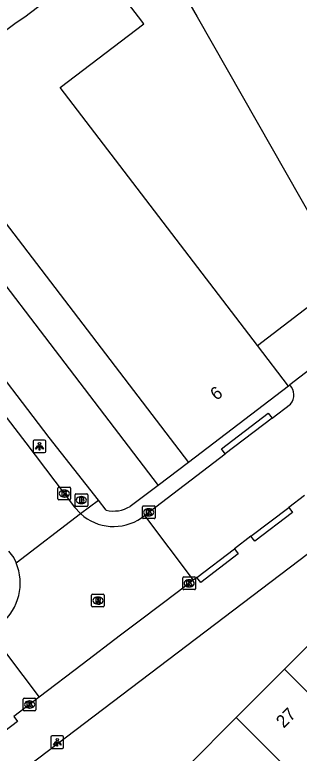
# Model space of a CAD drawing. Extents: x 159961 to 160856, y 382704 to 383353.
# Drawn here: x 160092.3 to 160114.7, y 383191.9 to 383250.2 of the extents above; entities that cross this region are included whole.
import ezdxf

# ---------------------------------------------------------------- set-up
doc = ezdxf.new("R2010")
doc.units = 0
for name, color, linetype in [('IMGEO_Brandkraan', 7, 'Continuous'), ('IMGEO_Groenvoorziening', 7, 'Continuous'), ('IMGEO_Kolk', 7, 'Continuous'), ('IMGEO_Lichtpunt', 7, 'Continuous'), ('IMGEO_Pand', 7, 'Continuous'), ('IMGEO_Pand_nummerreeks', 7, 'Continuous'), ('IMGEO_Rijbaan_lokaal_open', 7, 'Continuous'), ('IMGEO_Rioolput', 7, 'Continuous'), ('IMGEO_Voetpad_open', 7, 'Continuous')]:
    doc.layers.add(name, color=color, linetype=linetype)

msp = doc.modelspace()

# ---------------------------------------------------------------- linework, layer by layer
at = {"layer": 'IMGEO_Brandkraan'}
for p, q in [((160097.005, 383211.429), (160097.005, 383212.281)), ((160097.08, 383212.355), (160097.932, 383212.355)), ((160097.493, 383212.135), (160097.518, 383212.135)), ((160098.006, 383212.281), (160098.006, 383211.429)), ((160097.932, 383211.355), (160097.08, 383211.355)), ((160097.516, 383211.575), (160097.491, 383211.575))]:
    msp.add_line(p, q, dxfattribs=at)
for points in [[(160097.005, 383211.429), (160097.005, 383212.281)], [(160097.08, 383212.355), (160097.932, 383212.355)], [(160097.353, 383212.055), (160097.353, 383211.655), (160097.566, 383211.655)], [(160097.584, 383212.055), (160097.353, 383212.055)], [(160097.532, 383211.974), (160097.478, 383211.974), (160097.478, 383211.898)], [(160097.478, 383211.898), (160097.531, 383211.898)], [(160098.006, 383212.281), (160098.006, 383211.429)], [(160097.932, 383211.355), (160097.08, 383211.355)], [(160097.54, 383211.822), (160097.478, 383211.822), (160097.478, 383211.741)], [(160097.478, 383211.741), (160097.54, 383211.741)]]:
    msp.add_lwpolyline(points, dxfattribs=at)
for centre, radius, start, end in [((160097.082, 383212.279), 0.0765, 91.55205, 178.44795), ((160097.082, 383212.279), 0.0765, 91.55205, 178.44795), ((160097.533, 383211.936), 0.0379, 267.82845, 90.93552), ((160097.588, 383211.91), 0.145, 59.4692, 91.53667), ((160097.613, 383211.957), 0.0922, 285.51372, 58.15012), ((160097.618, 383211.765), 0.105, 301.31148, 78.98903), ((160097.93, 383212.279), 0.0765, 1.55205, 88.44795), ((160097.93, 383212.279), 0.0765, 1.55205, 88.44795), ((160097.082, 383211.431), 0.0765, 181.55205, 268.44795), ((160097.082, 383211.431), 0.0765, 181.55205, 268.44795), ((160097.541, 383211.781), 0.0404, 269.87594, 90.50774), ((160097.572, 383211.906), 0.251, 268.66757, 293.53466), ((160097.93, 383211.431), 0.0765, 271.55205, 358.44795), ((160097.93, 383211.431), 0.0765, 271.55205, 358.44795)]:
    msp.add_arc(centre, radius, start, end, dxfattribs=at)
for centre, major_axis, ratio, start_param, end_param in [((160097.492, 383211.855), (-0.387, 0.002), 0.722429, 4.712389, 7.853982), ((160097.517, 383211.855), (-0.39, 0.002), 0.717154, 1.570796, 4.712389)]:
    msp.add_ellipse(centre, major_axis=major_axis, ratio=ratio, start_param=start_param, end_param=end_param, dxfattribs=at)
at = {"layer": 'IMGEO_Groenvoorziening'}
msp.add_lwpolyline([(160081.782, 383241.525), (160103.571, 383213.022)], dxfattribs=at)
at = {"layer": 'IMGEO_Kolk'}
for p, q in [((160095.66, 383211.948), (160095.66, 383212.8)), ((160095.735, 383212.874), (160096.587, 383212.874)), ((160096.148, 383212.654), (160096.173, 383212.654)), ((160096.661, 383212.8), (160096.661, 383211.948)), ((160096.587, 383211.874), (160095.735, 383211.874)), ((160096.171, 383212.094), (160096.146, 383212.094)), ((160102.322, 383210.469), (160102.322, 383211.321)), ((160102.397, 383211.395), (160103.249, 383211.395)), ((160103.323, 383211.321), (160103.323, 383210.469)), ((160102.81, 383211.175), (160102.835, 383211.175)), ((160103.249, 383210.395), (160102.397, 383210.395)), ((160102.833, 383210.615), (160102.808, 383210.615)), ((160105.509, 383204.863), (160105.509, 383205.715)), ((160105.584, 383205.789), (160106.436, 383205.789)), ((160105.997, 383205.569), (160106.022, 383205.569)), ((160106.51, 383205.715), (160106.51, 383204.863)), ((160106.02, 383205.009), (160105.995, 383205.009)), ((160106.436, 383204.789), (160105.584, 383204.789)), ((160092.919, 383195.295), (160092.919, 383196.147)), ((160092.994, 383196.221), (160093.846, 383196.221)), ((160093.92, 383196.147), (160093.92, 383195.295)), ((160093.407, 383196.001), (160093.432, 383196.001)), ((160093.846, 383195.221), (160092.994, 383195.221)), ((160093.43, 383195.441), (160093.405, 383195.441))]:
    msp.add_line(p, q, dxfattribs=at)
for points in [[(160095.66, 383211.948), (160095.66, 383212.8)], [(160095.735, 383212.874), (160096.587, 383212.874)], [(160095.981, 383212.574), (160096.104, 383212.574), (160096.104, 383212.423), (160096.234, 383212.574), (160096.398, 383212.574), (160096.252, 383212.423), (160096.405, 383212.174), (160096.253, 383212.174), (160096.168, 383212.338), (160096.104, 383212.271), (160096.104, 383212.174), (160095.981, 383212.174), (160095.981, 383212.574)], [(160096.661, 383212.8), (160096.661, 383211.948)], [(160096.587, 383211.874), (160095.735, 383211.874)], [(160102.322, 383210.469), (160102.322, 383211.321)], [(160102.397, 383211.395), (160103.249, 383211.395)], [(160103.323, 383211.321), (160103.323, 383210.469)], [(160102.643, 383211.095), (160102.766, 383211.095), (160102.766, 383210.944), (160102.896, 383211.095), (160103.06, 383211.095), (160102.914, 383210.944), (160103.067, 383210.695), (160102.915, 383210.695), (160102.83, 383210.859), (160102.766, 383210.792), (160102.766, 383210.695), (160102.643, 383210.695), (160102.643, 383211.095)], [(160103.249, 383210.395), (160102.397, 383210.395)], [(160105.509, 383204.863), (160105.509, 383205.715)], [(160105.584, 383205.789), (160106.436, 383205.789)], [(160105.83, 383205.489), (160105.953, 383205.489), (160105.953, 383205.338), (160106.083, 383205.489), (160106.247, 383205.489), (160106.101, 383205.338), (160106.254, 383205.089), (160106.102, 383205.089), (160106.017, 383205.253), (160105.953, 383205.186), (160105.953, 383205.089), (160105.83, 383205.089), (160105.83, 383205.489)], [(160106.51, 383205.715), (160106.51, 383204.863)], [(160106.436, 383204.789), (160105.584, 383204.789)], [(160092.919, 383195.295), (160092.919, 383196.147)], [(160092.994, 383196.221), (160093.846, 383196.221)], [(160093.92, 383196.147), (160093.92, 383195.295)], [(160093.24, 383195.921), (160093.363, 383195.921), (160093.363, 383195.77), (160093.493, 383195.921), (160093.657, 383195.921), (160093.511, 383195.77), (160093.664, 383195.521), (160093.512, 383195.521), (160093.427, 383195.685), (160093.363, 383195.618), (160093.363, 383195.521), (160093.24, 383195.521), (160093.24, 383195.921)], [(160093.846, 383195.221), (160092.994, 383195.221)]]:
    msp.add_lwpolyline(points, dxfattribs=at)
for centre, start, end in [((160095.737, 383212.798), 91.55205, 178.44795), ((160095.737, 383212.798), 91.55205, 178.44795), ((160096.585, 383212.798), 1.55205, 88.44795), ((160096.585, 383212.798), 1.55205, 88.44795), ((160095.737, 383211.95), 181.55205, 268.44795), ((160095.737, 383211.95), 181.55205, 268.44795), ((160096.585, 383211.95), 271.55205, 358.44795), ((160096.585, 383211.95), 271.55205, 358.44795), ((160102.399, 383211.319), 91.55205, 178.44795), ((160102.399, 383211.319), 91.55205, 178.44795), ((160103.247, 383211.319), 1.55205, 88.44795), ((160103.247, 383211.319), 1.55205, 88.44795), ((160102.399, 383210.471), 181.55205, 268.44795), ((160102.399, 383210.471), 181.55205, 268.44795), ((160103.247, 383210.471), 271.55205, 358.44795), ((160103.247, 383210.471), 271.55205, 358.44795), ((160105.586, 383205.713), 91.55205, 178.44795), ((160105.586, 383205.713), 91.55205, 178.44795), ((160106.434, 383205.713), 1.55205, 88.44795), ((160106.434, 383205.713), 1.55205, 88.44795), ((160105.586, 383204.865), 181.55205, 268.44795), ((160105.586, 383204.865), 181.55205, 268.44795), ((160106.434, 383204.865), 271.55205, 358.44795), ((160106.434, 383204.865), 271.55205, 358.44795), ((160092.996, 383196.145), 91.55205, 178.44795), ((160092.996, 383196.145), 91.55205, 178.44795), ((160093.844, 383196.145), 1.55205, 88.44795), ((160093.844, 383196.145), 1.55205, 88.44795), ((160092.996, 383195.297), 181.55205, 268.44795), ((160092.996, 383195.297), 181.55205, 268.44795), ((160093.844, 383195.297), 271.55205, 358.44795), ((160093.844, 383195.297), 271.55205, 358.44795)]:
    msp.add_arc(centre, 0.0765, start, end, dxfattribs=at)
for centre, major_axis, ratio, start_param, end_param in [((160096.147, 383212.374), (-0.387, 0.002), 0.722429, 4.712389, 7.853982), ((160096.172, 383212.374), (-0.39, 0.002), 0.717154, 1.570796, 4.712389), ((160102.809, 383210.895), (-0.387, 0.002), 0.722429, 4.712389, 7.853982), ((160102.834, 383210.895), (-0.39, 0.002), 0.717154, 1.570796, 4.712389), ((160105.996, 383205.289), (-0.387, 0.002), 0.722429, 4.712389, 7.853982), ((160106.021, 383205.289), (-0.39, 0.002), 0.717154, 1.570796, 4.712389), ((160093.406, 383195.721), (-0.387, 0.002), 0.722429, 4.712389, 7.853982), ((160093.431, 383195.721), (-0.39, 0.002), 0.717154, 1.570796, 4.712389)]:
    msp.add_ellipse(centre, major_axis=major_axis, ratio=ratio, start_param=start_param, end_param=end_param, dxfattribs=at)
at = {"layer": 'IMGEO_Lichtpunt'}
for p, q in [((160094.601, 383216.601), (160093.793, 383216.601)), ((160094.601, 383216.601), (160093.793, 383216.601)), ((160093.699, 383216.506), (160093.699, 383215.699)), ((160093.699, 383216.506), (160093.699, 383215.699)), ((160094.695, 383215.699), (160094.695, 383216.506)), ((160094.695, 383215.699), (160094.695, 383216.506)), ((160093.793, 383215.605), (160094.601, 383215.605)), ((160093.793, 383215.605), (160094.601, 383215.605)), ((160096.009, 383193.24), (160095.201, 383193.24)), ((160096.009, 383193.24), (160095.201, 383193.24)), ((160095.107, 383193.145), (160095.107, 383192.338)), ((160095.107, 383193.145), (160095.107, 383192.338)), ((160096.103, 383192.338), (160096.103, 383193.145)), ((160096.103, 383192.338), (160096.103, 383193.145)), ((160095.201, 383192.244), (160096.009, 383192.244)), ((160095.201, 383192.244), (160096.009, 383192.244))]:
    msp.add_line(p, q, dxfattribs=at)
for points in [[(160094.073, 383216.17), (160094.112, 383216.142), (160093.924, 383215.88), (160093.886, 383215.907), (160094.073, 383216.17)], [(160094.175, 383216.122), (160094.222, 383216.122), (160094.222, 383215.8), (160094.175, 383215.8), (160094.175, 383216.122)], [(160094.285, 383216.142), (160094.323, 383216.169), (160094.51, 383215.907), (160094.471, 383215.879), (160094.285, 383216.142)], [(160095.481, 383192.809), (160095.52, 383192.781), (160095.332, 383192.519), (160095.294, 383192.546), (160095.481, 383192.809)], [(160095.583, 383192.761), (160095.63, 383192.761), (160095.63, 383192.439), (160095.583, 383192.439), (160095.583, 383192.761)], [(160095.693, 383192.781), (160095.731, 383192.808), (160095.918, 383192.546), (160095.879, 383192.518), (160095.693, 383192.781)]]:
    msp.add_lwpolyline(points, dxfattribs=at)
for centre in [(160094.198, 383216.304), (160095.606, 383192.943)]:
    msp.add_circle(centre, 0.0994, dxfattribs=at)
for centre, start, end in [((160093.793, 383216.506), 90, 180), ((160093.793, 383216.506), 90, 180), ((160094.601, 383216.506), 0, 90), ((160094.601, 383216.506), 0, 90), ((160093.793, 383215.699), 180, 270), ((160093.793, 383215.699), 180, 270), ((160094.601, 383215.699), 270, 0), ((160094.601, 383215.699), 270, 360), ((160095.201, 383193.145), 90, 180), ((160095.201, 383193.145), 90, 180), ((160096.009, 383193.145), 0, 90), ((160096.009, 383193.145), 0, 90), ((160095.201, 383192.338), 180, 270), ((160095.201, 383192.338), 180, 270), ((160096.009, 383192.338), 270, 0), ((160096.009, 383192.338), 270, 360)]:
    msp.add_arc(centre, 0.0946, start, end, dxfattribs=at)
at = {"layer": 'IMGEO_Pand'}
for points in [[(160084.155, 383243.361), (160088.128, 383246.398), (160092.357, 383249.558), (160093.037, 383250.005), (160098.692, 383254.355)], [(160111.399, 383224.061), (160095.835, 383244.422), (160102.431, 383249.464), (160102.021, 383250), (160098.692, 383254.355)], [(160104.2, 383254.27), (160106.635, 383250), (160118.385, 383229.402)], [(160084.155, 383243.361), (160105.966, 383214.829)], [(160111.399, 383224.061), (160118.385, 383229.402)], [(160113.85, 383220.855), (160111.399, 383224.061)], [(160113.85, 383220.855), (160105.966, 383214.829)], [(160113.529, 383198.508), (160117.344, 383202.331), (160119.081, 383200.596)], [(160109.716, 383194.686), (160113.529, 383198.508)], [(160120.083, 383191.965), (160113.529, 383198.508)], [(160105.902, 383190.862), (160109.716, 383194.686)], [(160116.27, 383188.142), (160109.716, 383194.686)]]:
    msp.add_lwpolyline(points, dxfattribs=at)
at = {"layer": 'IMGEO_Rijbaan_lokaal_open'}
for points in [[(160079.645, 383233.987), (160080.477, 383232.84), (160093.122, 383216.39), (160096.972, 383211.299), (160097.439, 383210.787)], [(160119.597, 383225.284), (160113.969, 383220.947)], [(160112.553, 383218.319), (160114.023, 383219.44)], [(160112.553, 383218.319), (160108.863, 383215.504)], [(160102.49, 383210.638), (160108.863, 383215.504)], [(160115.118, 383212.213), (160113.879, 383211.271)], [(160092.357, 383206.908), (160097.439, 383210.787)], [(160110.895, 383209.003), (160113.879, 383211.271)], [(160102.245, 383210.451), (160102.49, 383210.638)], [(160102.49, 383210.638), (160106.341, 383205.542)], [(160110.895, 383209.003), (160109.582, 383208.005)], [(160091.764, 383207.823), (160092.171, 383207.29), (160092.357, 383206.908)], [(160106.624, 383205.757), (160109.582, 383208.005)], [(160106.341, 383205.542), (160105.164, 383204.648), (160102.165, 383202.369), (160100.603, 383201.181), (160097.576, 383198.881), (160094.167, 383196.29)], [(160106.624, 383205.757), (160106.341, 383205.542)], [(160090.278, 383201.437), (160094.167, 383196.29)], [(160094.167, 383196.29), (160092.168, 383194.771)]]:
    msp.add_lwpolyline(points, dxfattribs=at)
for centre, radius, start, end in [((160113.154, 383220.163), 1.13, 320.21599, 43.88839), ((160100.053, 383213.641), 3.87, 227.50681, 304.49481), ((160088.571, 383205.299), 4.113, 309.57342, 23.03197)]:
    msp.add_arc(centre, radius, start, end, dxfattribs=at)
at = {"layer": 'IMGEO_Rioolput'}
for p, q in [((160098.313, 383203.498), (160098.313, 383204.35)), ((160098.388, 383204.424), (160099.24, 383204.424)), ((160099.314, 383204.35), (160099.314, 383203.498)), ((160098.801, 383204.204), (160098.826, 383204.204)), ((160099.24, 383203.424), (160098.388, 383203.424)), ((160098.824, 383203.644), (160098.799, 383203.644))]:
    msp.add_line(p, q, dxfattribs=at)
for points in [[(160098.313, 383203.498), (160098.313, 383204.35)], [(160098.388, 383204.424), (160099.24, 383204.424)], [(160099.314, 383204.35), (160099.314, 383203.498)], [(160098.902, 383204.122), (160098.65, 383204.124), (160098.65, 383203.724)], [(160098.65, 383203.724), (160098.774, 383203.724), (160098.774, 383203.886), (160098.785, 383203.886)], [(160098.828, 383204.043), (160098.774, 383204.043), (160098.774, 383203.962)], [(160098.774, 383203.962), (160098.826, 383203.962)], [(160098.832, 383203.857), (160098.903, 383203.724), (160099.043, 383203.724), (160098.978, 383203.85)], [(160099.24, 383203.424), (160098.388, 383203.424)]]:
    msp.add_lwpolyline(points, dxfattribs=at)
for centre, radius, start, end in [((160098.39, 383204.348), 0.0765, 91.55205, 178.44795), ((160098.39, 383204.348), 0.0765, 91.55205, 178.44795), ((160099.238, 383204.348), 0.0765, 1.55205, 88.44795), ((160099.238, 383204.348), 0.0765, 1.55205, 88.44795), ((160098.784, 383203.833), 0.0533, 26.02933, 88.69889), ((160098.81, 383204.151), 0.19, 274.7715, 282.96867), ((160098.834, 383203.947), 0.0964, 77.00612, 93.18647), ((160098.848, 383204.004), 0.0378, 276.66336, 79.67722), ((160098.901, 383204.012), 0.109, 350.36119, 89.41601), ((160098.899, 383204.012), 0.112, 277.58423, 350.98172), ((160098.883, 383203.797), 0.108, 29.51342, 73.79051), ((160098.39, 383203.5), 0.0765, 181.55205, 268.44795), ((160098.39, 383203.5), 0.0765, 181.55205, 268.44795), ((160099.238, 383203.5), 0.0765, 271.55205, 358.44795), ((160099.238, 383203.5), 0.0765, 271.55205, 358.44795)]:
    msp.add_arc(centre, radius, start, end, dxfattribs=at)
for centre, major_axis, ratio, start_param, end_param in [((160098.8, 383203.924), (-0.387, 0.002), 0.722429, 4.712389, 7.853982), ((160098.825, 383203.924), (-0.39, 0.002), 0.717154, 1.570796, 4.712389)]:
    msp.add_ellipse(centre, major_axis=major_axis, ratio=ratio, start_param=start_param, end_param=end_param, dxfattribs=at)
at = {"layer": 'IMGEO_Voetpad_open'}
for points in [[(160098.856, 383211.849), (160094.969, 383216.787), (160089.12, 383224.421), (160083.756, 383231.487), (160082.599, 383233.003), (160081.152, 383235.201), (160080.07, 383237.164), (160079.542, 383238.409), (160079.438, 383238.708), (160079.376, 383239.109), (160079.403, 383239.298), (160079.505, 383239.587), (160079.646, 383239.873), (160081.782, 383241.525)], [(160043.886, 383151.186), (160054.318, 383161.568), (160054.98, 383162.099), (160069.776, 383173.027), (160139.659, 383226.049), (160145.341, 383230.36)], [(160113.969, 383220.947), (160113.85, 383220.855)], [(160108.863, 383215.504), (160108.56, 383215.901), (160112.25, 383218.716), (160112.553, 383218.319)], [(160105.966, 383214.829), (160103.571, 383213.022)], [(160103.571, 383213.022), (160101.352, 383211.349)], [(160097.439, 383210.787), (160098.856, 383211.849)], [(160099.469, 383211.059), (160098.856, 383211.849)], [(160113.879, 383211.271), (160114.181, 383210.873), (160111.197, 383208.605), (160110.895, 383209.003)], [(160109.582, 383208.005), (160109.884, 383207.607), (160106.926, 383205.359), (160106.624, 383205.757)], [(160092.168, 383194.771), (160092.47, 383194.373), (160089.448, 383192.076), (160089.146, 383192.474)]]:
    msp.add_lwpolyline(points, dxfattribs=at)
msp.add_arc((160100.05, 383213.543), 2.551, 256.82842, 300.68219, dxfattribs=at)

# ---------------------------------------------------------------- texts
at = {"layer": 'IMGEO_Pand_nummerreeks'}
for s, rotation, p in [('6', 37.39187, (160108.159, 383219.677)), ('27', 45.06571, (160113.472, 383193.804))]:
    msp.add_text(s, height=1, rotation=rotation, dxfattribs=at).set_placement(p)

doc.saveas('drawing.dxf')
